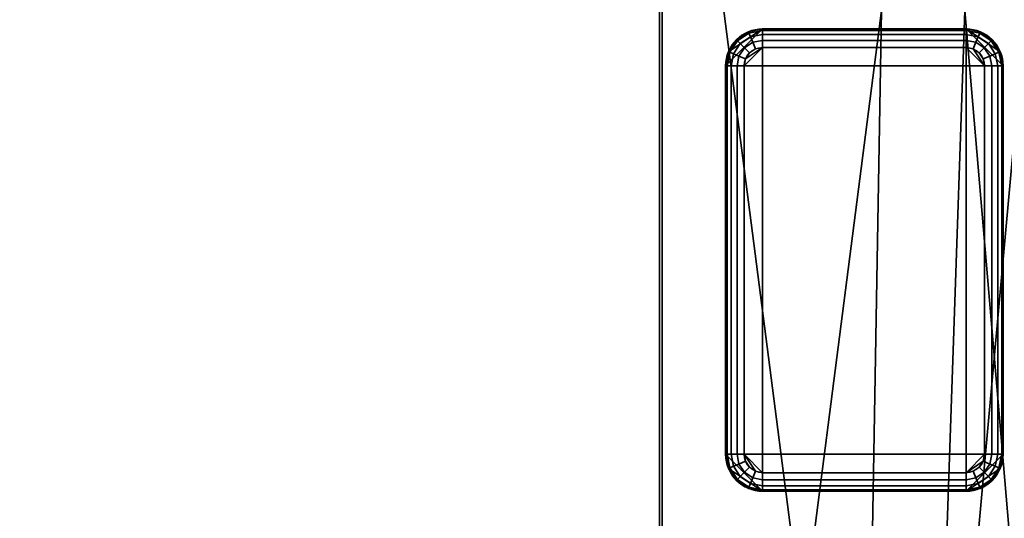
# Model space of a CAD drawing. Header units: millimetres. Extents: x -603 to 3703, y -115 to 193.
# Tile 834 of 1056: x 1926 to 1980, y 120 to 147. Entities that reach past the tile are written whole.
import ezdxf

# ---------------------------------------------------------------- set-up
doc = ezdxf.new("R2010")
doc.units = ezdxf.units.MM
doc.layers.add('152', color=7, linetype='Continuous', true_color=0xffffff)

# ---------------------------------------------------------------- blocks, each defined once
blk = doc.blocks.new('UG_SURFACE_002')
at = {"layer": '152', "color": 252, "linetype": 'Continuous', "lineweight": 35}
for points in [[(2165, -18, 2212.25), (2165, 174.4, 2212.25), (835, 174.4, 2212.25), (835, -18, 2212.25)], [(985, -18, 2062.25), (985, 174.4, 2062.25), (2015, 174.4, 2062.25), (2015, -18, 2062.25)]]:
    blk.add_3dface(points, dxfattribs=at)
blk = doc.blocks.new('UG_SURFACE_067')
at = {"layer": '152', "color": 7, "linetype": 'Continuous', "lineweight": 35}
for points in [[(1961.15, 55.15, 2008.4), (1961.15, 173.15, 2008.4), (1038.85, 173.15, 2008.4), (1038.85, 55.15, 2008.4)], [(1039, 55.15, 2008.25), (1039, 173.15, 2008.25), (1961, 173.15, 2008.25), (1961, 55.15, 2008.25)], [(1961, 55.15, 2008.25), (1961, 173.15, 2008.25), (1961.15, 173.15, 2008.4), (1961.15, 55.15, 2008.4)]]:
    blk.add_3dface(points, dxfattribs=at)
blk = doc.blocks.new('UG_SURFACE_068')
at = {"layer": '152', "color": 41, "linetype": 'Continuous', "lineweight": 35}
for points in [[(1983.15, 81, 2030.4), (1983.15, 173.15, 2030.4), (1016.85, 173.15, 2030.4), (1016.85, 81, 2030.4)], [(1961.15, 173.15, 2008.4), (1961.15, 55.15, 2008.4), (1038.85, 55.15, 2008.4), (1038.85, 173.15, 2008.4)], [(1972, 89, 2019.25), (1961.15, 173.15, 2008.4), (1973, 173.15, 2020.25), (1973, 147.3, 2020.25)], [(1972, 89, 2019.25), (1972, 55.15, 2019.25), (1961.15, 55.15, 2008.4), (1961.15, 173.15, 2008.4)], [(1983.15, 173.15, 2030.4), (1975.5, 89, 2022.75), (1977.5, 147.3, 2024.75)], [(1983.15, 173.15, 2030.4), (1983.15, 81, 2030.4), (1975.5, 81, 2022.75), (1975.5, 89, 2022.75)], [(1973, 147.3, 2020.25), (1977.5, 147.3, 2024.75), (1975.5, 89, 2022.75), (1972, 89, 2019.25)]]:
    blk.add_3dface(points, dxfattribs=at)
blk = doc.blocks.new('UG_SURFACE_074')
at = {"layer": '152', "color": 7, "linetype": 'Continuous', "lineweight": 35}
for points in [[(1961, 55.15, -5.75), (1961, 173.15, -5.75), (1961.15, 173.15, -5.75), (1961.15, 55.15, -5.75)], [(1961, 55.15, 2008.25), (1961, 173.15, 2008.25), (1961, 173.15, -5.75), (1961, 55.15, -5.75)], [(1961, 173.15, 2008.25), (1961, 55.15, 2008.25), (1961.15, 55.15, 2008.4), (1961.15, 173.15, 2008.4)], [(1961.15, 55.15, -5.75), (1961.15, 173.15, -5.75), (1961.15, 173.15, 2008.4), (1961.15, 55.15, 2008.4)]]:
    blk.add_3dface(points, dxfattribs=at)
blk = doc.blocks.new('UG_SURFACE_076')
at = {"layer": '152', "color": 253, "linetype": 'Continuous', "lineweight": 35}
for points in [[(1964.727, 145.065, -5.75), (1964.575, 144.3, -5.75), (1966.575, 146.3, -5.75)], [(1964.575, 144.3, -5.75), (1964.575, 123.3, -5.75), (1966.575, 121.3, -5.75), (1966.575, 146.3, -5.75)], [(1966.575, 146.3, -5.75), (1965.81, 146.148, -5.75), (1965.161, 145.714, -5.75), (1964.727, 145.065, -5.75)], [(1965.81, 146.148, -5.75), (1965.81, 146.148, -7.75), (1965.161, 145.714, -7.75), (1965.161, 145.714, -5.75)], [(1965.839, 146.077, -8.133), (1965.215, 145.66, -8.133), (1965.161, 145.714, -7.75), (1965.81, 146.148, -7.75)], [(1965.922, 145.877, -8.457), (1965.368, 145.507, -8.457), (1965.215, 145.66, -8.133), (1965.839, 146.077, -8.133)], [(1966.046, 145.577, -8.674), (1965.597, 145.278, -8.674), (1965.368, 145.507, -8.457), (1965.922, 145.877, -8.457)], [(1966.575, 146.3, -5.75), (1966.575, 146.3, -7.75), (1965.81, 146.148, -7.75), (1965.81, 146.148, -5.75)], [(1966.575, 146.224, -8.133), (1965.839, 146.077, -8.133), (1965.81, 146.148, -7.75), (1966.575, 146.3, -7.75)], [(1966.575, 146.007, -8.457), (1965.922, 145.877, -8.457), (1965.839, 146.077, -8.133), (1966.575, 146.224, -8.133)], [(1966.575, 145.683, -8.674), (1966.046, 145.577, -8.674), (1965.922, 145.877, -8.457), (1966.575, 146.007, -8.457)], [(1977.575, 146.3, -7.75), (1966.575, 146.3, -7.75), (1966.575, 146.3, -5.75), (1977.575, 146.3, -5.75)], [(1966.575, 121.3, -5.75), (1977.575, 121.3, -5.75), (1977.575, 146.3, -5.75), (1966.575, 146.3, -5.75)], [(1966.575, 146.3, -7.75), (1977.575, 146.3, -7.75), (1977.575, 146.224, -8.133), (1966.575, 146.224, -8.133)], [(1966.575, 146.224, -8.133), (1977.575, 146.224, -8.133), (1977.575, 146.007, -8.457), (1966.575, 146.007, -8.457)], [(1966.575, 146.007, -8.457), (1977.575, 146.007, -8.457), (1977.575, 145.683, -8.674), (1966.575, 145.683, -8.674)], [(1977.575, 146.3, -5.75), (1979.575, 144.3, -5.75), (1979.423, 145.065, -5.75)], [(1977.575, 146.3, -5.75), (1977.575, 121.3, -5.75), (1979.575, 123.3, -5.75), (1979.575, 144.3, -5.75)], [(1979.423, 145.065, -5.75), (1978.989, 145.714, -5.75), (1978.34, 146.148, -5.75), (1977.575, 146.3, -5.75)], [(1978.34, 146.148, -5.75), (1978.34, 146.148, -7.75), (1977.575, 146.3, -7.75), (1977.575, 146.3, -5.75)], [(1978.311, 146.077, -8.133), (1977.575, 146.224, -8.133), (1977.575, 146.3, -7.75), (1978.34, 146.148, -7.75)], [(1978.228, 145.877, -8.457), (1977.575, 146.007, -8.457), (1977.575, 146.224, -8.133), (1978.311, 146.077, -8.133)], [(1978.104, 145.577, -8.674), (1977.575, 145.683, -8.674), (1977.575, 146.007, -8.457), (1978.228, 145.877, -8.457)], [(1978.553, 145.278, -8.674), (1978.104, 145.577, -8.674), (1978.228, 145.877, -8.457), (1978.782, 145.507, -8.457)], [(1978.782, 145.507, -8.457), (1978.228, 145.877, -8.457), (1978.311, 146.077, -8.133), (1978.935, 145.66, -8.133)], [(1978.935, 145.66, -8.133), (1978.311, 146.077, -8.133), (1978.34, 146.148, -7.75), (1978.989, 145.714, -7.75)], [(1978.989, 145.714, -5.75), (1978.989, 145.714, -7.75), (1978.34, 146.148, -7.75), (1978.34, 146.148, -5.75)], [(1965.161, 145.714, -5.75), (1965.161, 145.714, -7.75), (1964.727, 145.065, -7.75), (1964.727, 145.065, -5.75)], [(1965.215, 145.66, -8.133), (1964.798, 145.036, -8.133), (1964.727, 145.065, -7.75), (1965.161, 145.714, -7.75)], [(1965.368, 145.507, -8.457), (1964.998, 144.953, -8.457), (1964.798, 145.036, -8.133), (1965.215, 145.66, -8.133)], [(1965.597, 145.278, -8.674), (1965.298, 144.829, -8.674), (1964.998, 144.953, -8.457), (1965.368, 145.507, -8.457)], [(1966.192, 145.224, -8.75), (1965.868, 145.007, -8.75), (1965.597, 145.278, -8.674), (1966.046, 145.577, -8.674)], [(1966.575, 145.3, -8.75), (1966.192, 145.224, -8.75), (1966.046, 145.577, -8.674), (1966.575, 145.683, -8.674)], [(1966.575, 145.683, -8.674), (1977.575, 145.683, -8.674), (1977.575, 145.3, -8.75), (1966.575, 145.3, -8.75)], [(1977.958, 145.224, -8.75), (1977.575, 145.3, -8.75), (1977.575, 145.683, -8.674), (1978.104, 145.577, -8.674)], [(1978.282, 145.007, -8.75), (1977.958, 145.224, -8.75), (1978.104, 145.577, -8.674), (1978.553, 145.278, -8.674)], [(1978.852, 144.829, -8.674), (1978.553, 145.278, -8.674), (1978.782, 145.507, -8.457), (1979.152, 144.953, -8.457)], [(1979.152, 144.953, -8.457), (1978.782, 145.507, -8.457), (1978.935, 145.66, -8.133), (1979.352, 145.036, -8.133)], [(1979.352, 145.036, -8.133), (1978.935, 145.66, -8.133), (1978.989, 145.714, -7.75), (1979.423, 145.065, -7.75)], [(1979.423, 145.065, -5.75), (1979.423, 145.065, -7.75), (1978.989, 145.714, -7.75), (1978.989, 145.714, -5.75)], [(1964.727, 145.065, -5.75), (1964.727, 145.065, -7.75), (1964.575, 144.3, -7.75), (1964.575, 144.3, -5.75)], [(1964.798, 145.036, -8.133), (1964.651, 144.3, -8.133), (1964.575, 144.3, -7.75), (1964.727, 145.065, -7.75)], [(1964.998, 144.953, -8.457), (1964.868, 144.3, -8.457), (1964.651, 144.3, -8.133), (1964.798, 145.036, -8.133)], [(1965.298, 144.829, -8.674), (1965.192, 144.3, -8.674), (1964.868, 144.3, -8.457), (1964.998, 144.953, -8.457)], [(1965.651, 144.683, -8.75), (1965.575, 144.3, -8.75), (1965.192, 144.3, -8.674), (1965.298, 144.829, -8.674)], [(1965.868, 145.007, -8.75), (1965.651, 144.683, -8.75), (1965.298, 144.829, -8.674), (1965.597, 145.278, -8.674)], [(1978.575, 144.3, -8.75), (1965.575, 144.3, -8.75), (1966.575, 145.3, -8.75), (1977.575, 145.3, -8.75)], [(1966.575, 145.3, -8.75), (1965.575, 144.3, -8.75), (1965.651, 144.683, -8.75)], [(1965.651, 144.683, -8.75), (1965.868, 145.007, -8.75), (1966.192, 145.224, -8.75), (1966.575, 145.3, -8.75)], [(1978.575, 144.3, -8.75), (1977.575, 145.3, -8.75), (1977.958, 145.224, -8.75)], [(1977.958, 145.224, -8.75), (1978.282, 145.007, -8.75), (1978.499, 144.683, -8.75), (1978.575, 144.3, -8.75)], [(1978.499, 144.683, -8.75), (1978.282, 145.007, -8.75), (1978.553, 145.278, -8.674), (1978.852, 144.829, -8.674)], [(1978.575, 144.3, -8.75), (1978.499, 144.683, -8.75), (1978.852, 144.829, -8.674), (1978.958, 144.3, -8.674)], [(1978.958, 144.3, -8.674), (1978.852, 144.829, -8.674), (1979.152, 144.953, -8.457), (1979.282, 144.3, -8.457)], [(1979.282, 144.3, -8.457), (1979.152, 144.953, -8.457), (1979.352, 145.036, -8.133), (1979.499, 144.3, -8.133)], [(1979.499, 144.3, -8.133), (1979.352, 145.036, -8.133), (1979.423, 145.065, -7.75), (1979.575, 144.3, -7.75)], [(1979.575, 144.3, -5.75), (1979.575, 144.3, -7.75), (1979.423, 145.065, -7.75), (1979.423, 145.065, -5.75)], [(1964.575, 144.3, -7.75), (1964.575, 123.3, -7.75), (1964.575, 123.3, -5.75), (1964.575, 144.3, -5.75)], [(1964.575, 123.3, -7.75), (1964.575, 144.3, -7.75), (1964.651, 144.3, -8.133), (1964.651, 123.3, -8.133)], [(1964.651, 123.3, -8.133), (1964.651, 144.3, -8.133), (1964.868, 144.3, -8.457), (1964.868, 123.3, -8.457)], [(1964.868, 123.3, -8.457), (1964.868, 144.3, -8.457), (1965.192, 144.3, -8.674), (1965.192, 123.3, -8.674)], [(1965.192, 123.3, -8.674), (1965.192, 144.3, -8.674), (1965.575, 144.3, -8.75), (1965.575, 123.3, -8.75)], [(1978.575, 144.3, -8.75), (1978.575, 123.3, -8.75), (1965.575, 123.3, -8.75), (1965.575, 144.3, -8.75)], [(1978.958, 144.3, -8.674), (1978.958, 123.3, -8.674), (1978.575, 123.3, -8.75), (1978.575, 144.3, -8.75)], [(1979.282, 144.3, -8.457), (1979.282, 123.3, -8.457), (1978.958, 123.3, -8.674), (1978.958, 144.3, -8.674)], [(1979.499, 144.3, -8.133), (1979.499, 123.3, -8.133), (1979.282, 123.3, -8.457), (1979.282, 144.3, -8.457)], [(1979.575, 144.3, -7.75), (1979.575, 123.3, -7.75), (1979.499, 123.3, -8.133), (1979.499, 144.3, -8.133)], [(1979.575, 123.3, -7.75), (1979.575, 144.3, -7.75), (1979.575, 144.3, -5.75), (1979.575, 123.3, -5.75)], [(1964.575, 123.3, -5.75), (1964.575, 123.3, -7.75), (1964.727, 122.535, -7.75), (1964.727, 122.535, -5.75)], [(1964.651, 123.3, -8.133), (1964.798, 122.564, -8.133), (1964.727, 122.535, -7.75), (1964.575, 123.3, -7.75)], [(1966.575, 121.3, -5.75), (1964.575, 123.3, -5.75), (1964.727, 122.535, -5.75)], [(1964.868, 123.3, -8.457), (1964.998, 122.647, -8.457), (1964.798, 122.564, -8.133), (1964.651, 123.3, -8.133)], [(1965.192, 123.3, -8.674), (1965.298, 122.771, -8.674), (1964.998, 122.647, -8.457), (1964.868, 123.3, -8.457)], [(1965.575, 123.3, -8.75), (1965.651, 122.917, -8.75), (1965.298, 122.771, -8.674), (1965.192, 123.3, -8.674)], [(1965.575, 123.3, -8.75), (1966.575, 122.3, -8.75), (1966.192, 122.376, -8.75)], [(1965.575, 123.3, -8.75), (1978.575, 123.3, -8.75), (1977.575, 122.3, -8.75), (1966.575, 122.3, -8.75)], [(1966.192, 122.376, -8.75), (1965.868, 122.593, -8.75), (1965.651, 122.917, -8.75), (1965.575, 123.3, -8.75)], [(1979.423, 122.535, -5.75), (1979.575, 123.3, -5.75), (1977.575, 121.3, -5.75)], [(1977.575, 122.3, -8.75), (1978.575, 123.3, -8.75), (1978.499, 122.917, -8.75)], [(1978.499, 122.917, -8.75), (1978.575, 123.3, -8.75), (1978.958, 123.3, -8.674), (1978.852, 122.771, -8.674)], [(1978.852, 122.771, -8.674), (1978.958, 123.3, -8.674), (1979.282, 123.3, -8.457), (1979.152, 122.647, -8.457)], [(1979.152, 122.647, -8.457), (1979.282, 123.3, -8.457), (1979.499, 123.3, -8.133), (1979.352, 122.564, -8.133)], [(1979.352, 122.564, -8.133), (1979.499, 123.3, -8.133), (1979.575, 123.3, -7.75), (1979.423, 122.535, -7.75)], [(1979.423, 122.535, -5.75), (1979.423, 122.535, -7.75), (1979.575, 123.3, -7.75), (1979.575, 123.3, -5.75)], [(1964.798, 122.564, -8.133), (1965.215, 121.94, -8.133), (1965.161, 121.886, -7.75), (1964.727, 122.535, -7.75)], [(1964.727, 122.535, -5.75), (1964.727, 122.535, -7.75), (1965.161, 121.886, -7.75), (1965.161, 121.886, -5.75)], [(1964.727, 122.535, -5.75), (1965.161, 121.886, -5.75), (1965.81, 121.452, -5.75), (1966.575, 121.3, -5.75)], [(1964.998, 122.647, -8.457), (1965.368, 122.093, -8.457), (1965.215, 121.94, -8.133), (1964.798, 122.564, -8.133)], [(1965.298, 122.771, -8.674), (1965.597, 122.322, -8.674), (1965.368, 122.093, -8.457), (1964.998, 122.647, -8.457)], [(1965.651, 122.917, -8.75), (1965.868, 122.593, -8.75), (1965.597, 122.322, -8.674), (1965.298, 122.771, -8.674)], [(1965.868, 122.593, -8.75), (1966.192, 122.376, -8.75), (1966.046, 122.023, -8.674), (1965.597, 122.322, -8.674)], [(1978.499, 122.917, -8.75), (1978.282, 122.593, -8.75), (1977.958, 122.376, -8.75), (1977.575, 122.3, -8.75)], [(1977.575, 121.3, -5.75), (1978.34, 121.452, -5.75), (1978.989, 121.886, -5.75), (1979.423, 122.535, -5.75)], [(1977.958, 122.376, -8.75), (1978.282, 122.593, -8.75), (1978.553, 122.322, -8.674), (1978.104, 122.023, -8.674)], [(1978.282, 122.593, -8.75), (1978.499, 122.917, -8.75), (1978.852, 122.771, -8.674), (1978.553, 122.322, -8.674)], [(1978.553, 122.322, -8.674), (1978.852, 122.771, -8.674), (1979.152, 122.647, -8.457), (1978.782, 122.093, -8.457)], [(1978.782, 122.093, -8.457), (1979.152, 122.647, -8.457), (1979.352, 122.564, -8.133), (1978.935, 121.94, -8.133)], [(1978.935, 121.94, -8.133), (1979.352, 122.564, -8.133), (1979.423, 122.535, -7.75), (1978.989, 121.886, -7.75)], [(1978.989, 121.886, -5.75), (1978.989, 121.886, -7.75), (1979.423, 122.535, -7.75), (1979.423, 122.535, -5.75)], [(1965.215, 121.94, -8.133), (1965.839, 121.523, -8.133), (1965.81, 121.452, -7.75), (1965.161, 121.886, -7.75)], [(1965.368, 122.093, -8.457), (1965.922, 121.723, -8.457), (1965.839, 121.523, -8.133), (1965.215, 121.94, -8.133)], [(1965.597, 122.322, -8.674), (1966.046, 122.023, -8.674), (1965.922, 121.723, -8.457), (1965.368, 122.093, -8.457)], [(1966.046, 122.023, -8.674), (1966.575, 121.917, -8.674), (1966.575, 121.593, -8.457), (1965.922, 121.723, -8.457)], [(1966.192, 122.376, -8.75), (1966.575, 122.3, -8.75), (1966.575, 121.917, -8.674), (1966.046, 122.023, -8.674)], [(1977.575, 121.917, -8.674), (1966.575, 121.917, -8.674), (1966.575, 122.3, -8.75), (1977.575, 122.3, -8.75)], [(1977.575, 121.593, -8.457), (1966.575, 121.593, -8.457), (1966.575, 121.917, -8.674), (1977.575, 121.917, -8.674)], [(1977.575, 122.3, -8.75), (1977.958, 122.376, -8.75), (1978.104, 122.023, -8.674), (1977.575, 121.917, -8.674)], [(1977.575, 121.917, -8.674), (1978.104, 122.023, -8.674), (1978.228, 121.723, -8.457), (1977.575, 121.593, -8.457)], [(1978.104, 122.023, -8.674), (1978.553, 122.322, -8.674), (1978.782, 122.093, -8.457), (1978.228, 121.723, -8.457)], [(1978.228, 121.723, -8.457), (1978.782, 122.093, -8.457), (1978.935, 121.94, -8.133), (1978.311, 121.523, -8.133)], [(1978.311, 121.523, -8.133), (1978.935, 121.94, -8.133), (1978.989, 121.886, -7.75), (1978.34, 121.452, -7.75)], [(1965.161, 121.886, -5.75), (1965.161, 121.886, -7.75), (1965.81, 121.452, -7.75), (1965.81, 121.452, -5.75)], [(1965.839, 121.523, -8.133), (1966.575, 121.376, -8.133), (1966.575, 121.3, -7.75), (1965.81, 121.452, -7.75)], [(1965.81, 121.452, -5.75), (1965.81, 121.452, -7.75), (1966.575, 121.3, -7.75), (1966.575, 121.3, -5.75)], [(1965.922, 121.723, -8.457), (1966.575, 121.593, -8.457), (1966.575, 121.376, -8.133), (1965.839, 121.523, -8.133)], [(1977.575, 121.376, -8.133), (1966.575, 121.376, -8.133), (1966.575, 121.593, -8.457), (1977.575, 121.593, -8.457)], [(1977.575, 121.3, -7.75), (1966.575, 121.3, -7.75), (1966.575, 121.376, -8.133), (1977.575, 121.376, -8.133)], [(1977.575, 121.593, -8.457), (1978.228, 121.723, -8.457), (1978.311, 121.523, -8.133), (1977.575, 121.376, -8.133)], [(1977.575, 121.376, -8.133), (1978.311, 121.523, -8.133), (1978.34, 121.452, -7.75), (1977.575, 121.3, -7.75)], [(1977.575, 121.3, -5.75), (1977.575, 121.3, -7.75), (1978.34, 121.452, -7.75), (1978.34, 121.452, -5.75)], [(1978.34, 121.452, -5.75), (1978.34, 121.452, -7.75), (1978.989, 121.886, -7.75), (1978.989, 121.886, -5.75)], [(1966.575, 121.3, -7.75), (1977.575, 121.3, -7.75), (1977.575, 121.3, -5.75), (1966.575, 121.3, -5.75)]]:
    blk.add_3dface(points, dxfattribs=at)
blk = doc.blocks.new('UG_SURFACE_077')
at = {"layer": '152', "color": 41, "linetype": 'Continuous', "lineweight": 35}
for points in [[(1961.15, 173.15, -5.75), (1961.15, 55.15, -5.75), (1961.15, 55.15, 2008.4), (1961.15, 173.15, 2008.4)], [(1961.15, 55.15, -5.75), (1961.15, 173.15, -5.75), (1973, 173.15, -5.75), (1973, 147.3, -5.75)], [(1961.15, 173.15, 2008.4), (1961.15, 55.15, 2008.4), (1972, 55.15, 2019.25), (1972, 89, 2019.25)], [(1973, 147.3, 2020.25), (1973, 173.15, 2020.25), (1961.15, 173.15, 2008.4), (1972, 89, 2019.25)], [(1977.5, 147.3, 2024.75), (1975.5, 89, 2022.75), (1983.15, 173.15, 2030.4)], [(1975.5, 89, 2022.75), (1975.5, 81, 2022.75), (1983.15, 81, 2030.4), (1983.15, 173.15, 2030.4)], [(1977.5, 147.3, -5.75), (1977.5, 173.15, -5.75), (1983.15, 173.15, -5.75), (1983.15, 81, -5.75)], [(1961.15, 55.15, -5.75), (1973, 147.3, -5.75), (1972, 89, -5.75)], [(1973, 147.3, -5.75), (1977.5, 147.3, -5.75), (1975.5, 89, -5.75), (1972, 89, -5.75)], [(1972, 89, 2019.25), (1975.5, 89, 2022.75), (1977.5, 147.3, 2024.75), (1973, 147.3, 2020.25)], [(1977.5, 147.3, -5.75), (1983.15, 81, -5.75), (1975.5, 81, -5.75), (1975.5, 89, -5.75)]]:
    blk.add_3dface(points, dxfattribs=at)

msp = doc.modelspace()

# ---------------------------------------------------------------- linework, layer by layer
at = {"layer": '152', "linetype": 'Continuous', "lineweight": -3}
for p, q in [((1961, 55.15, 2008.25), (1961, 173.15, 2008.25)), ((1961, 55.15, -5.75), (1961, 173.15, -5.75)), ((1961, 55.15, 2008.25), (1961, 173.15, 2008.25)), ((1961.15, 173.15, -5.75), (1961.15, 55.15, -5.75)), ((1961.15, 55.15, 2008.4), (1961.15, 173.15, 2008.4)), ((1961.15, 173.15, 2008.4), (1961.15, 55.15, 2008.4)), ((1961.15, 55.15, 2008.4), (1961.15, 173.15, 2008.4)), ((1961.15, 55.15, -5.75), (1961.15, 173.15, -5.75)), ((1961.15, 173.15, 2008.4), (1961.15, 55.15, 2008.4)), ((1977.575, 146.3, -7.75), (1966.575, 146.3, -7.75)), ((1966.575, 146.3, -5.75), (1977.575, 146.3, -5.75)), ((1966.575, 146.3, -7.75), (1966.575, 146.3, -5.75)), ((1977.575, 146.3, -7.75), (1977.575, 146.3, -5.75)), ((1966.575, 145.3, -8.75), (1977.575, 145.3, -8.75)), ((1964.575, 144.3, -7.75), (1964.575, 144.3, -5.75)), ((1964.575, 123.3, -5.75), (1964.575, 144.3, -5.75)), ((1964.575, 144.3, -7.75), (1964.575, 123.3, -7.75)), ((1965.575, 123.3, -8.75), (1965.575, 144.3, -8.75)), ((1978.575, 144.3, -8.75), (1978.575, 123.3, -8.75)), ((1979.575, 144.3, -7.75), (1979.575, 144.3, -5.75)), ((1979.575, 123.3, -7.75), (1979.575, 144.3, -7.75)), ((1979.575, 144.3, -5.75), (1979.575, 123.3, -5.75)), ((1964.575, 123.3, -7.75), (1964.575, 123.3, -5.75)), ((1979.575, 123.3, -7.75), (1979.575, 123.3, -5.75)), ((1977.575, 122.3, -8.75), (1966.575, 122.3, -8.75)), ((1966.575, 121.3, -7.75), (1977.575, 121.3, -7.75)), ((1977.575, 121.3, -5.75), (1966.575, 121.3, -5.75)), ((1966.575, 121.3, -7.75), (1966.575, 121.3, -5.75)), ((1977.575, 121.3, -7.75), (1977.575, 121.3, -5.75))]:
    msp.add_line(p, q, dxfattribs=at)
at = {"layer": '152', "linetype": 'Continuous', "lineweight": -3, "extrusion": (0, 0, -1)}
for centre, radius, start, end in [((-1966.575, 144.3, 5.75), 2, 0, 90), ((-1977.575, 144.3, 5.75), 2, 90, 180), ((-1966.575, 144.3, 8.75), 1, 0, 90), ((-1977.575, 144.3, 8.75), 1, 90, 180), ((-1966.575, 123.3, 5.75), 2, 270, 0), ((-1966.575, 123.3, 8.75), 1, 270, 0), ((-1977.575, 123.3, 8.75), 1, 180, 270), ((-1977.575, 123.3, 5.75), 2, 180, 270)]:
    msp.add_arc(centre, radius, start, end, dxfattribs=at)
at = {"layer": '152', "linetype": 'Continuous', "lineweight": -3}
for centre, start, end in [((1966.575, 144.3, -7.75), 90, 180), ((1977.575, 144.3, -7.75), 0, 90), ((1966.575, 123.3, -7.75), 180, 270), ((1977.575, 123.3, -7.75), 270, 0)]:
    msp.add_arc(centre, 2, start, end, dxfattribs=at)
at = {"layer": '152', "linetype": 'Continuous', "lineweight": -3, "extrusion": (1, 0, 0)}
for centre, start, end in [((145.3, -7.75, 1966.575), 270, 0), ((145.3, -7.75, 1977.575), 270, 0), ((122.3, -7.75, 1966.575), 180, 270), ((122.3, -7.75, 1977.575), 180, 270)]:
    msp.add_arc(centre, 1, start, end, dxfattribs=at)
at = {"layer": '152', "linetype": 'Continuous', "lineweight": -3, "extrusion": (0, 1, 0)}
for centre, start, end in [((-1965.575, -7.75, 144.3), 270, 0), ((-1978.575, -7.75, 144.3), 180, 270), ((-1965.575, -7.75, 123.3), 270, 0), ((-1978.575, -7.75, 123.3), 180, 270)]:
    msp.add_arc(centre, 1, start, end, dxfattribs=at)

# ---------------------------------------------------------------- block references
at = {"layer": '152', "linetype": 'Continuous', "lineweight": -3}
for name in ['UG_SURFACE_067', 'UG_SURFACE_074', 'UG_SURFACE_002', 'UG_SURFACE_068', 'UG_SURFACE_077', 'UG_SURFACE_076']:
    msp.add_blockref(name, (0, 0), dxfattribs=at)

doc.saveas('drawing.dxf')
